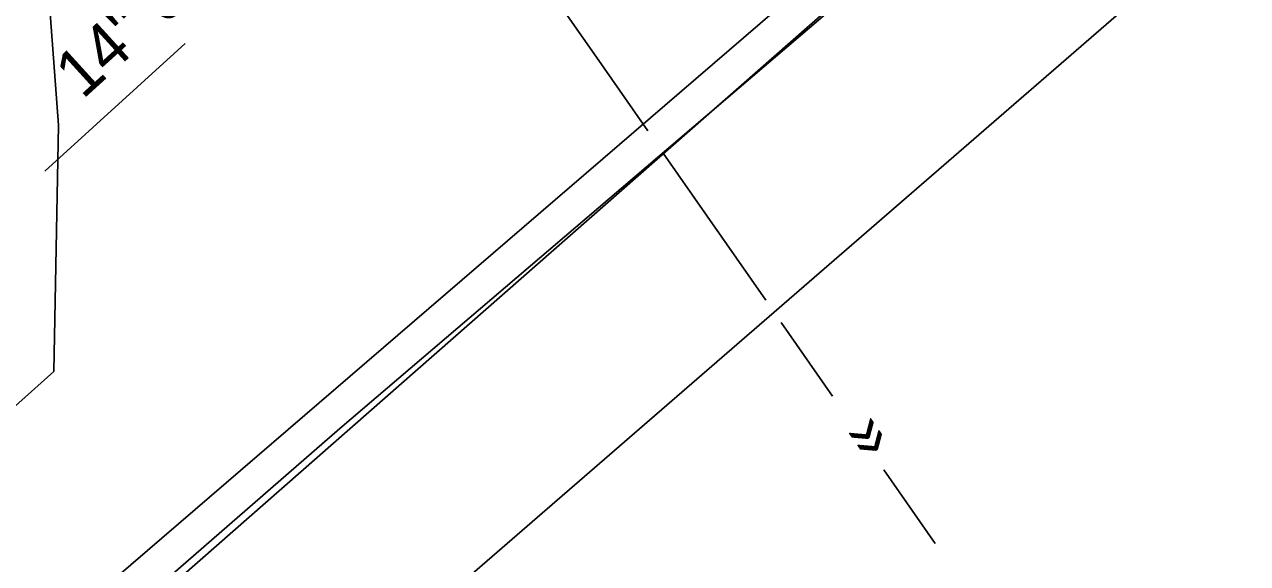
# Model space of a CAD drawing. Extents: x 2443269 to 2494951, y 591171 to 622130.
# Drawn here: x 2461636.5 to 2461765.2, y 603789.6 to 603846.4 of the extents above; entities that cross this region are included whole.
import ezdxf

# ---------------------------------------------------------------- set-up
doc = ezdxf.new("R2010")
doc.units = 0
for name, color, linetype in [('SURVEY - CENTERLINE - Preliminary', 7, 'Continuous'), ('SURVEY - DRAINAGE - Area Shapes', 7, 'Continuous'), ('SURVEY - DRAINAGE - Storm Sewer', 7, 'Continuous'), ('SURVEY - DRAINAGE - Storm Sewer Text', 7, 'Continuous'), ('SURVEY - TRANSPORTATION - Roads', 7, 'Continuous'), ('SURVEY - UTILITIES - Gas with Text', 7, 'Continuous')]:
    doc.layers.add(name, color=color, linetype=linetype)

msp = doc.modelspace()

# ---------------------------------------------------------------- linework, layer by layer
at = {"layer": 'SURVEY - CENTERLINE - Preliminary'}
msp.add_line((2461027.564, 603255.866), (2461862.046, 603974.041), dxfattribs=at)
at = {"layer": 'SURVEY - DRAINAGE - Area Shapes'}
for points in [[(2462060.635, 604143.095), (2461848.299, 603959.822), (2461576.077, 603720.683), (2461449.419, 603610.093), (2461410.142, 603573.721), (2461409.176, 603574.452), (2461131.431, 603332.513), (2461004.436, 603211.654), (2460938.081, 603214.123), (2460794.953, 603154.254), (2460500.883, 603026.605), (2460430.425, 602977.02), (2460281.4, 602917.115), (2460257.701, 602934.659), (2460206.298, 602981.516), (2460071.547, 603153.663), (2460018.179, 603200.508), (2459758.643, 603208.715)], [(2462060.635, 604143.095), (2461831.285, 603941.863), (2461669.654, 603803.862), (2461510.858, 603665.86), (2461410.665, 603574.175), (2461183.813, 603377.57), (2461049.593, 603259.418), (2461004.436, 603211.654), (2460954.126, 603153.554), (2460871.892, 603048.635), (2460762.247, 602859.592), (2460703.644, 602723.481)]]:
    msp.add_lwpolyline(points, dxfattribs=at)
at = {"layer": 'SURVEY - DRAINAGE - Storm Sewer'}
msp.add_line((2461638.586, 603830.977), (2461653.387, 603844.428), dxfattribs=at)
at = {"layer": 'SURVEY - TRANSPORTATION - Roads'}
for points in [[(2462071.145, 604124.544), (2461629.453, 603741.628), (2461455.581, 603598.646), (2461236.687, 603409.846), (2461108.833, 603293.268), (2461034.411, 603218.551), (2460976.537, 603154.795), (2460914.853, 603075.347)], [(2461028.992, 603261.002), (2461182.495, 603394.479), (2461298.151, 603494.072), (2461420.382, 603603.175), (2461520.027, 603698.614), (2461582.596, 603758.16), (2461628.463, 603799.955), (2461639.548, 603809.866), (2461640.03, 603835.811), (2461638.411, 603857.517), (2461635.831, 603866.709)]]:
    msp.add_lwpolyline(points, dxfattribs=at)
at = {"layer": 'SURVEY - UTILITIES - Gas with Text'}
for p, q in [((2461696.676, 603842.968), (2461691.275, 603850.727)), ((2461702.078, 603835.209), (2461696.676, 603842.968)), ((2461714.5, 603817.364), (2461703.698, 603832.881)), ((2461721.522, 603807.277), (2461716.121, 603815.036)), ((2461732.325, 603791.759), (2461726.923, 603799.518))]:
    msp.add_line(p, q, dxfattribs=at)

# ---------------------------------------------------------------- texts
at = {"layer": 'SURVEY - DRAINAGE - Storm Sewer Text'}
msp.add_text('14" c', height=5, rotation=42.26445, dxfattribs=at).set_placement((2461642.565, 603838.457))
at = {"layer": 'SURVEY - UTILITIES - Gas with Text'}
msp.add_text('«', height=5, rotation=124.84323, dxfattribs=at).set_placement((2461727.941, 603802.432))

doc.saveas('drawing.dxf')
